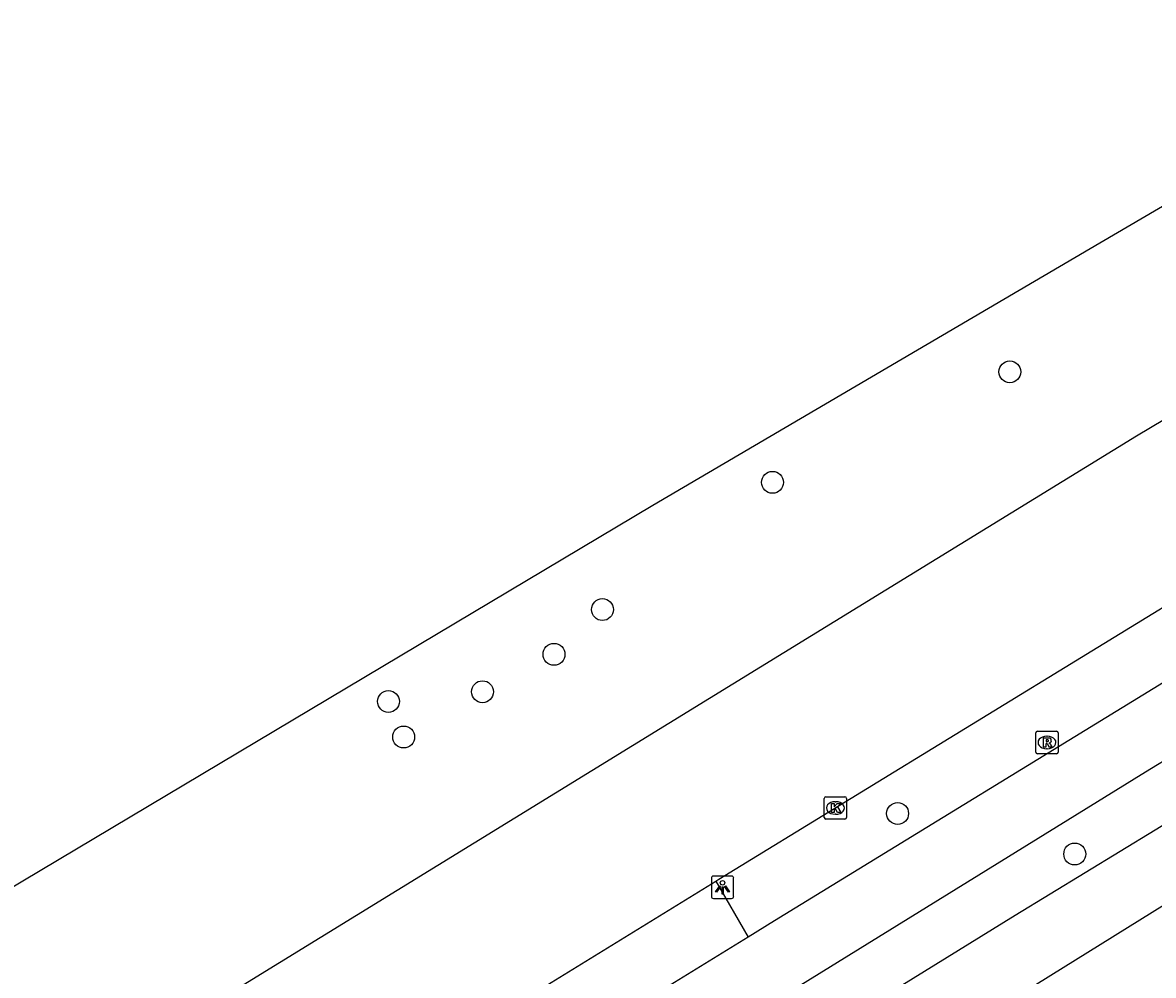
# Model space of a CAD drawing. Extents: x 158838 to 160074, y 386376 to 387776.
# Drawn here: x 159021.7 to 159072.2, y 387324.4 to 387366.9 of the extents above; entities that cross this region are included whole.
import ezdxf

# ---------------------------------------------------------------- set-up
doc = ezdxf.new("R2010")
doc.units = 0
for name, color, linetype in [('IMGEO_Berm_groen', 7, 'Continuous'), ('IMGEO_Boom', 7, 'Continuous'), ('IMGEO_Fietspad_gesloten', 7, 'Continuous'), ('IMGEO_Kolk', 7, 'Continuous'), ('IMGEO_Lichtpunt', 7, 'Continuous'), ('IMGEO_Rijbaan_lokaal_gesloten', 7, 'Continuous'), ('IMGEO_Rioolput', 7, 'Continuous'), ('IMGEO_Voetpad_open', 7, 'Continuous')]:
    doc.layers.add(name, color=color, linetype=linetype)

msp = doc.modelspace()

# ---------------------------------------------------------------- linework, layer by layer
at = {"layer": 'IMGEO_Berm_groen'}
msp.add_lwpolyline([(159052.624, 387328.579), (159054.072, 387326.084)], dxfattribs=at)
at = {"layer": 'IMGEO_Boom'}
for centre in [(159065.761, 387351.331), (159055.157, 387346.395), (159047.558, 387340.711), (159045.394, 387338.711), (159042.198, 387337.041), (159037.996, 387336.607), (159038.676, 387335.019), (159060.746, 387331.603), (159068.66, 387329.792)]:
    msp.add_circle(centre, 0.489, dxfattribs=at)
at = {"layer": 'IMGEO_Fietspad_gesloten'}
for points in [[(158882.663, 387216.595), (158886.707, 387219.193), (158889.972, 387221.282), (158892.898, 387223.139), (158895.416, 387224.734), (158916.44, 387237.845), (158936.096, 387250), (158940.44, 387252.686), (158964.997, 387267.65), (158990.539, 387283.301), (159000, 387289.123), (159015.14, 387298.44), (159028.997, 387307.001), (159034.197, 387310.214), (159071.827, 387333.463), (159093.051, 387346.414), (159102.369, 387352.144), (159107.585, 387355.244)], [(159085.878, 387345.504), (159073.819, 387338.182), (159055.25, 387326.809), (159054.072, 387326.084)], [(159054.072, 387326.084), (159032.775, 387312.974), (159032.513, 387312.813), (159027.131, 387309.499), (159009.901, 387298.892), (159005.46, 387296.168)]]:
    msp.add_lwpolyline(points, dxfattribs=at)
at = {"layer": 'IMGEO_Kolk'}
for p, q in [((159057.468, 387331.424), (159057.468, 387332.276)), ((159057.543, 387332.35), (159058.395, 387332.35)), ((159058.469, 387332.276), (159058.469, 387331.424)), ((159057.956, 387332.13), (159057.981, 387332.13)), ((159058.395, 387331.35), (159057.543, 387331.35)), ((159057.979, 387331.57), (159057.954, 387331.57))]:
    msp.add_line(p, q, dxfattribs=at)
for points in [[(159057.468, 387331.424), (159057.468, 387332.276)], [(159057.543, 387332.35), (159058.395, 387332.35)], [(159058.469, 387332.276), (159058.469, 387331.424)], [(159057.789, 387332.05), (159057.912, 387332.05), (159057.912, 387331.899), (159058.042, 387332.05), (159058.206, 387332.05), (159058.06, 387331.899), (159058.213, 387331.65), (159058.061, 387331.65), (159057.976, 387331.814), (159057.912, 387331.747), (159057.912, 387331.65), (159057.789, 387331.65), (159057.789, 387332.05)], [(159058.395, 387331.35), (159057.543, 387331.35)]]:
    msp.add_lwpolyline(points, dxfattribs=at)
for centre, start, end in [((159057.545, 387332.274), 91.552, 178.448), ((159057.545, 387332.274), 91.552, 178.448), ((159058.393, 387332.274), 1.552, 88.448), ((159058.393, 387332.274), 1.552, 88.448), ((159057.545, 387331.426), 181.552, 268.448), ((159057.545, 387331.426), 181.552, 268.448), ((159058.393, 387331.426), 271.552, 358.448), ((159058.393, 387331.426), 271.552, 358.448)]:
    msp.add_arc(centre, 0.0765, start, end, dxfattribs=at)
for centre, major_axis, ratio, start_param, end_param in [((159057.955, 387331.85), (-0.387, 0.002), 0.722429, 4.712389, 7.853982), ((159057.98, 387331.85), (-0.39, 0.002), 0.717154, 1.570796, 4.712389)]:
    msp.add_ellipse(centre, major_axis=major_axis, ratio=ratio, start_param=start_param, end_param=end_param, dxfattribs=at)
at = {"layer": 'IMGEO_Lichtpunt'}
for p, q in [((159052.425, 387328.709), (159052.425, 387327.902)), ((159052.425, 387328.709), (159052.425, 387327.902)), ((159053.327, 387328.804), (159052.519, 387328.804)), ((159053.327, 387328.804), (159052.519, 387328.804)), ((159053.421, 387327.902), (159053.421, 387328.709)), ((159053.421, 387327.902), (159053.421, 387328.709)), ((159052.519, 387327.808), (159053.327, 387327.808)), ((159052.519, 387327.808), (159053.327, 387327.808))]:
    msp.add_line(p, q, dxfattribs=at)
for points in [[(159052.799, 387328.373), (159052.838, 387328.345), (159052.65, 387328.083), (159052.612, 387328.11), (159052.799, 387328.373)], [(159052.901, 387328.325), (159052.948, 387328.325), (159052.948, 387328.003), (159052.901, 387328.003), (159052.901, 387328.325)], [(159053.011, 387328.345), (159053.049, 387328.372), (159053.236, 387328.11), (159053.197, 387328.082), (159053.011, 387328.345)]]:
    msp.add_lwpolyline(points, dxfattribs=at)
msp.add_circle((159052.924, 387328.507), 0.0994, dxfattribs=at)
for centre, start, end in [((159052.519, 387328.709), 90, 180), ((159052.519, 387328.709), 90, 180), ((159053.327, 387328.709), 0, 90), ((159053.327, 387328.709), 0, 90), ((159052.519, 387327.902), 180, 270), ((159052.519, 387327.902), 180, 270), ((159053.327, 387327.902), 270, 0), ((159053.327, 387327.902), 270, 360)]:
    msp.add_arc(centre, 0.0946, start, end, dxfattribs=at)
at = {"layer": 'IMGEO_Rijbaan_lokaal_gesloten'}
for points in [[(158872.071, 387234.745), (158987.196, 387304.973), (158999.061, 387315.044), (159000, 387315.61), (159012.761, 387323.301), (159049.808, 387345.382), (159069.351, 387356.837), (159080.16, 387363.172), (159086.57, 387366.93)], [(159082.121, 387354.832), (159071.424, 387348.46), (159052.345, 387336.735), (159029.692, 387322.822), (159000, 387304.466), (158993.363, 387300.451), (158983.119, 387294.146), (158956.858, 387278.066), (158929.459, 387261.238), (158902.295, 387244.602), (158876.496, 387228.784), (158869.764, 387224.678)], [(159052.624, 387328.579), (159052.759, 387328.662), (159080.985, 387345.947), (159081.404, 387346.202)], [(159003.999, 387298.603), (159025.153, 387311.674), (159025.367, 387311.806), (159028.921, 387314.002), (159031.066, 387315.32), (159031.322, 387315.478), (159052.624, 387328.579)]]:
    msp.add_lwpolyline(points, dxfattribs=at)
at = {"layer": 'IMGEO_Rioolput'}
for p, q in [((159066.919, 387334.348), (159066.919, 387335.2)), ((159066.994, 387335.274), (159067.846, 387335.274)), ((159067.92, 387335.2), (159067.92, 387334.348)), ((159067.407, 387335.054), (159067.432, 387335.054)), ((159067.846, 387334.274), (159066.994, 387334.274)), ((159067.43, 387334.494), (159067.405, 387334.494))]:
    msp.add_line(p, q, dxfattribs=at)
for points in [[(159066.919, 387334.348), (159066.919, 387335.2)], [(159066.994, 387335.274), (159067.846, 387335.274)], [(159067.92, 387335.2), (159067.92, 387334.348)], [(159067.508, 387334.972), (159067.256, 387334.974), (159067.256, 387334.574)], [(159067.256, 387334.574), (159067.38, 387334.574), (159067.38, 387334.736), (159067.391, 387334.736)], [(159067.434, 387334.893), (159067.38, 387334.893), (159067.38, 387334.812)], [(159067.38, 387334.812), (159067.432, 387334.812)], [(159067.438, 387334.707), (159067.509, 387334.574), (159067.649, 387334.574), (159067.584, 387334.7)], [(159067.846, 387334.274), (159066.994, 387334.274)]]:
    msp.add_lwpolyline(points, dxfattribs=at)
for centre, radius, start, end in [((159066.996, 387335.198), 0.0765, 91.552, 178.448), ((159066.996, 387335.198), 0.0765, 91.552, 178.448), ((159067.844, 387335.198), 0.0765, 1.552, 88.448), ((159067.844, 387335.198), 0.0765, 1.552, 88.448), ((159067.39, 387334.683), 0.0533, 26.0293, 88.6989), ((159067.416, 387335.001), 0.19, 274.7715, 282.9687), ((159067.44, 387334.797), 0.0964, 77.0061, 93.1865), ((159067.454, 387334.854), 0.0378, 276.6634, 79.6772), ((159067.507, 387334.862), 0.109, 350.3612, 89.416), ((159067.505, 387334.862), 0.112, 277.5842, 350.9817), ((159067.489, 387334.647), 0.108, 29.5134, 73.7905), ((159066.996, 387334.35), 0.0765, 181.552, 268.448), ((159066.996, 387334.35), 0.0765, 181.552, 268.448), ((159067.844, 387334.35), 0.0765, 271.552, 358.448), ((159067.844, 387334.35), 0.0765, 271.552, 358.448)]:
    msp.add_arc(centre, radius, start, end, dxfattribs=at)
for centre, major_axis, ratio, start_param, end_param in [((159067.406, 387334.774), (-0.387, 0.002), 0.722429, 4.712389, 7.853982), ((159067.431, 387334.774), (-0.39, 0.002), 0.717154, 1.570796, 4.712389)]:
    msp.add_ellipse(centre, major_axis=major_axis, ratio=ratio, start_param=start_param, end_param=end_param, dxfattribs=at)
at = {"layer": 'IMGEO_Voetpad_open'}
for points in [[(159107.585, 387355.244), (159108.965, 387353.073), (159108.236, 387352.62), (159107.412, 387353.947), (159105.303, 387352.604), (159106.108, 387351.32), (159081.64, 387336.575), (159065.998, 387327.04), (159053.026, 387319.028), (159035.452, 387308.125), (159030.369, 387304.849), (159000, 387286.22), (158961.325, 387262.497)], [(159034.114, 387303.581), (159037.08, 387305.417), (159074.994, 387328.981), (159109.779, 387350.001), (159111.223, 387350.914)]]:
    msp.add_lwpolyline(points, dxfattribs=at)

doc.saveas('drawing.dxf')
